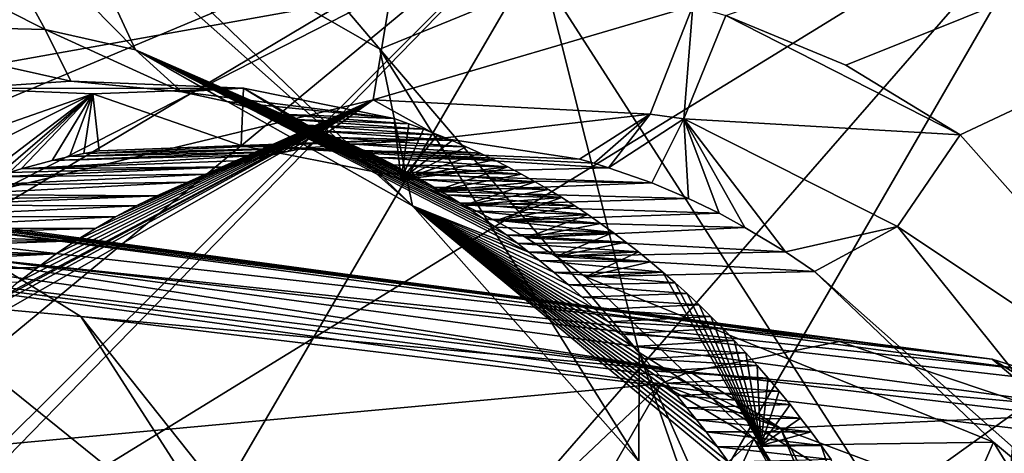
# Model space of a CAD drawing. Header units: metres. Extents: x -150 to 307, y -550 to 84.
# Tile 875 of 1056: x 203.784 to 205.797, y 12.524 to 13.411. Entities that reach past the tile are written whole.
import ezdxf

# ---------------------------------------------------------------- set-up
doc = ezdxf.new("R2010")
doc.units = ezdxf.units.M
doc.layers.add('solid_26006363', color=7, linetype='CONTINUOUS')

msp = doc.modelspace()

# ---------------------------------------------------------------- linework, layer by layer
at = {"layer": 'solid_26006363'}
for points in [[(202.936172, 23.730301, 921.004456), (202.146072, 11.879212, 921.398987), (206.756042, 23.459526, 924.161804)], [(202.146072, 11.879212, 921.398987), (205.746124, 11.74449, 924.325989), (206.756042, 23.459526, 924.161804)], [(206.756042, 23.459526, 924.161804), (205.746124, 11.74449, 924.325989), (210.609711, 22.999319, 927.270874)], [(205.746124, 11.74449, 924.325989), (209.391617, 11.514729, 927.203979), (210.609711, 22.999319, 927.270874)], [(204.964966, 17.972246, 921.404236), (199.540802, 0, 917.246277), (201.605789, 19.081154, 918.411316)], [(204.543228, 13.469456, 882.349365), (203.753281, 13.065493, 881.678284), (200.037537, 18.589451, 879.309265)], [(208.028397, 15.818866, 924.133667), (199.540802, 0, 917.246277), (204.964966, 17.972246, 921.404236)], [(210.618042, 12.746159, 926.440979), (199.540802, 0, 917.246277), (208.028397, 15.818866, 924.133667)], [(209.113022, 14.777157, 886.205627), (205.473221, 13.317873, 883.089966), (205.228073, 13.418996, 882.899597)], [(209.113022, 14.777157, 886.205627), (205.706726, 13.174904, 883.267639), (205.473221, 13.317873, 883.089966)], [(209.113022, 14.777157, 886.205627), (206.301102, 12.506237, 883.696777), (205.706726, 13.174904, 883.267639)], [(201.0681, 12.122406, 887.799561), (204.964111, 13.753919, 891.132507), (200.828018, 14.239689, 887.789795)], [(204.519974, 13.349975, 885.164063), (203.86908, 14.116417, 884.827332), (203.86319, 13.727722, 884.674377)], [(204.519974, 13.349975, 885.164063), (204.860077, 13.489408, 885.577576), (203.86908, 14.116417, 884.827332)], [(204.860077, 13.489408, 885.577576), (205.550049, 12.415198, 886.051392), (207.47963, 13.799952, 887.756714)], [(205.550049, 12.415198, 886.051392), (205.838043, 11.071161, 886.185303), (207.47963, 13.799952, 887.756714)], [(201.49469, 11.690093, 888.111938), (204.964111, 13.753919, 891.132507), (201.0681, 12.122406, 887.799561)], [(201.448349, 10.145205, 887.962585), (202.922562, 10.257185, 889.173218), (204.964111, 13.753919, 891.132507)], [(201.448349, 10.145205, 887.962585), (204.964111, 13.753919, 891.132507), (201.580551, 10.383765, 888.086426)], [(201.49469, 11.690093, 888.111938), (201.684692, 11.045718, 888.218201), (204.964111, 13.753919, 891.132507)], [(201.684692, 11.045718, 888.218201), (201.580551, 10.383765, 888.086426), (204.964111, 13.753919, 891.132507)], [(205.935059, 13.713656, 889.980957), (204.964111, 13.753919, 891.132507), (202.922562, 10.257185, 889.173218)], [(203.835815, 13.390332, 884.155396), (203.110779, 13.756278, 884.042908), (203.363251, 13.402029, 883.782654)], [(203.835815, 13.390332, 884.155396), (203.65358, 13.721449, 884.461487), (203.110779, 13.756278, 884.042908)], [(202.78215, 13.14957, 887.341675), (201.859253, 13.64243, 886.634949), (205.935059, 13.713656, 889.980957)], [(203.438004, 12.178709, 887.796143), (202.78215, 13.14957, 887.341675), (205.935059, 13.713656, 889.980957)], [(203.882324, 10.168578, 888.012512), (205.935059, 13.713656, 889.980957), (202.922562, 10.257185, 889.173218)], [(203.438004, 12.178709, 887.796143), (205.935059, 13.713656, 889.980957), (203.882324, 10.168578, 888.012512)], [(204.02063, 13.348865, 884.31665), (203.65358, 13.721449, 884.461487), (203.835815, 13.390332, 884.155396)], [(204.02063, 13.348865, 884.31665), (203.874237, 13.664209, 884.634033), (203.65358, 13.721449, 884.461487)], [(204.587204, 13.030477, 884.723999), (203.86319, 13.727722, 884.674377), (203.874237, 13.664209, 884.634033)], [(204.587204, 13.030477, 884.723999), (204.519974, 13.349975, 885.164063), (203.86319, 13.727722, 884.674377)], [(204.587204, 13.030477, 884.723999), (203.874237, 13.664209, 884.634033), (204.02063, 13.348865, 884.31665)], [(204.519974, 13.349975, 885.164063), (205.050659, 12.73026, 885.529114), (204.860077, 13.489408, 885.577576)], [(205.050659, 12.73026, 885.529114), (205.550049, 12.415198, 886.051392), (204.860077, 13.489408, 885.577576)], [(204.506805, 13.247046, 882.420227), (203.753281, 13.065493, 881.678284), (204.543228, 13.469456, 882.349365)], [(204.506805, 13.247046, 882.420227), (204.543228, 13.469456, 882.349365), (205.160019, 13.438954, 882.846069)], [(205.073227, 13.217501, 882.880859), (204.506805, 13.247046, 882.420227), (205.160019, 13.438954, 882.846069)], [(205.141663, 13.208226, 882.924255), (205.073227, 13.217501, 882.880859), (205.160019, 13.438954, 882.846069)], [(205.141663, 13.208226, 882.924255), (205.160019, 13.438954, 882.846069), (205.228073, 13.418996, 882.899597)], [(205.141663, 13.208226, 882.924255), (205.228073, 13.418996, 882.899597), (205.706726, 13.174904, 883.267639)], [(205.706726, 13.174904, 883.267639), (205.228073, 13.418996, 882.899597), (205.473221, 13.317873, 883.089966)], [(203.888336, 13.285074, 883.601135), (203.363251, 13.402029, 883.782654), (203.664536, 13.269829, 883.426392)], [(203.888336, 13.285074, 883.601135), (203.835815, 13.390332, 884.155396), (203.363251, 13.402029, 883.782654)], [(203.888336, 13.285074, 883.601135), (204.115295, 13.263156, 883.773987), (203.835815, 13.390332, 884.155396)], [(204.02063, 13.348865, 884.31665), (203.835815, 13.390332, 884.155396), (204.115295, 13.263156, 883.773987)], [(205.049698, 12.507687, 885.028381), (205.050659, 12.73026, 885.529114), (204.519974, 13.349975, 885.164063)], [(204.587204, 13.030477, 884.723999), (205.049698, 12.507687, 885.028381), (204.519974, 13.349975, 885.164063)], [(204.02063, 13.348865, 884.31665), (204.115295, 13.263156, 883.773987), (204.206696, 13.243504, 883.842346)], [(204.02063, 13.348865, 884.31665), (204.206696, 13.243504, 883.842346), (204.297104, 13.218114, 883.90918)], [(204.330872, 13.207009, 883.93396), (204.02063, 13.348865, 884.31665), (204.297104, 13.218114, 883.90918)], [(204.825027, 12.935715, 884.283386), (204.587204, 13.030477, 884.723999), (204.02063, 13.348865, 884.31665)], [(204.802734, 12.952858, 884.268188), (204.825027, 12.935715, 884.283386), (204.02063, 13.348865, 884.31665)], [(204.779877, 12.969891, 884.252563), (204.802734, 12.952858, 884.268188), (204.02063, 13.348865, 884.31665)], [(204.7565, 12.98675, 884.23645), (204.779877, 12.969891, 884.252563), (204.02063, 13.348865, 884.31665)], [(204.73259, 13.003427, 884.219971), (204.7565, 12.98675, 884.23645), (204.02063, 13.348865, 884.31665)], [(204.708099, 13.019919, 884.203003), (204.73259, 13.003427, 884.219971), (204.02063, 13.348865, 884.31665)], [(204.682999, 13.036222, 884.185547), (204.708099, 13.019919, 884.203003), (204.02063, 13.348865, 884.31665)], [(204.657257, 13.052326, 884.167603), (204.682999, 13.036222, 884.185547), (204.02063, 13.348865, 884.31665)], [(204.630875, 13.068199, 884.149109), (204.657257, 13.052326, 884.167603), (204.02063, 13.348865, 884.31665)], [(204.603912, 13.083777, 884.130127), (204.630875, 13.068199, 884.149109), (204.02063, 13.348865, 884.31665)], [(204.576309, 13.099047, 884.110657), (204.603912, 13.083777, 884.130127), (204.02063, 13.348865, 884.31665)], [(204.54808, 13.113993, 884.090637), (204.576309, 13.099047, 884.110657), (204.02063, 13.348865, 884.31665)], [(204.51915, 13.128597, 884.070007), (204.54808, 13.113993, 884.090637), (204.02063, 13.348865, 884.31665)], [(204.489517, 13.142839, 884.048828), (204.51915, 13.128597, 884.070007), (204.02063, 13.348865, 884.31665)], [(204.459152, 13.156679, 884.027039), (204.489517, 13.142839, 884.048828), (204.02063, 13.348865, 884.31665)], [(204.428116, 13.170058, 884.004639), (204.459152, 13.156679, 884.027039), (204.02063, 13.348865, 884.31665)], [(204.396378, 13.182937, 883.981689), (204.428116, 13.170058, 884.004639), (204.02063, 13.348865, 884.31665)], [(204.363968, 13.195268, 883.95813), (204.396378, 13.182937, 883.981689), (204.02063, 13.348865, 884.31665)], [(204.330872, 13.207009, 883.93396), (204.363968, 13.195268, 883.95813), (204.02063, 13.348865, 884.31665)], [(203.933212, 13.259366, 883.126648), (203.664536, 13.269829, 883.426392), (202.922134, 12.905362, 882.809998)], [(204.241852, 13.270512, 883.377502), (203.888336, 13.285074, 883.601135), (203.664536, 13.269829, 883.426392)], [(204.241852, 13.270512, 883.377502), (203.664536, 13.269829, 883.426392), (203.933212, 13.259366, 883.126648)], [(204.241852, 13.270512, 883.377502), (204.115295, 13.263156, 883.773987), (203.888336, 13.285074, 883.601135)], [(204.241852, 13.270512, 883.377502), (203.933212, 13.259366, 883.126648), (204.236801, 13.153617, 883.363525)], [(204.54985, 13.208423, 883.621704), (204.115295, 13.263156, 883.773987), (204.241852, 13.270512, 883.377502)], [(204.241852, 13.270512, 883.377502), (204.236801, 13.153617, 883.363525), (204.526443, 13.096435, 883.593201)], [(204.241852, 13.270512, 883.377502), (204.526443, 13.096435, 883.593201), (204.563644, 13.084007, 883.622314)], [(204.54985, 13.208423, 883.621704), (204.241852, 13.270512, 883.377502), (204.563644, 13.084007, 883.622314)], [(203.191116, 12.887821, 882.497192), (203.933212, 13.259366, 883.126648), (202.922134, 12.905362, 882.809998)], [(203.191116, 12.887821, 882.497192), (203.687454, 13.0714, 882.912415), (203.933212, 13.259366, 883.126648)], [(203.933212, 13.259366, 883.126648), (203.687454, 13.0714, 882.912415), (203.735931, 13.089324, 882.953064)], [(203.933212, 13.259366, 883.126648), (203.735931, 13.089324, 882.953064), (203.762314, 13.098148, 882.975098)], [(203.933212, 13.259366, 883.126648), (203.762314, 13.098148, 882.975098), (203.786835, 13.105772, 882.995544)], [(203.933212, 13.259366, 883.126648), (203.786835, 13.105772, 882.995544), (203.850433, 13.123024, 883.04834)], [(203.933212, 13.259366, 883.126648), (203.850433, 13.123024, 883.04834), (203.885696, 13.131042, 883.077515)], [(203.933212, 13.259366, 883.126648), (203.885696, 13.131042, 883.077515), (203.915207, 13.136895, 883.101868)], [(203.933212, 13.259366, 883.126648), (203.915207, 13.136895, 883.101868), (203.946716, 13.142298, 883.127625)], [(203.933212, 13.259366, 883.126648), (203.946716, 13.142298, 883.127625), (204.236801, 13.153617, 883.363525)], [(204.206696, 13.243504, 883.842346), (204.115295, 13.263156, 883.773987), (204.54985, 13.208423, 883.621704)], [(203.65274, 12.758694, 881.982605), (203.766571, 12.851109, 881.792908), (204.506805, 13.247046, 882.420227)], [(203.706451, 12.810207, 882.030029), (203.65274, 12.758694, 881.982605), (204.506805, 13.247046, 882.420227)], [(203.743271, 12.842806, 882.062317), (203.706451, 12.810207, 882.030029), (204.506805, 13.247046, 882.420227)], [(203.780899, 12.873981, 882.095154), (203.743271, 12.842806, 882.062317), (204.506805, 13.247046, 882.420227)], [(203.766571, 12.851109, 881.792908), (203.753281, 13.065493, 881.678284), (204.506805, 13.247046, 882.420227)], [(203.81929, 12.903716, 882.128418), (203.780899, 12.873981, 882.095154), (204.506805, 13.247046, 882.420227)], [(203.858429, 12.931982, 882.16217), (203.81929, 12.903716, 882.128418), (204.506805, 13.247046, 882.420227)], [(203.898285, 12.958755, 882.19635), (203.858429, 12.931982, 882.16217), (204.506805, 13.247046, 882.420227)], [(203.938812, 12.984017, 882.230957), (203.898285, 12.958755, 882.19635), (204.506805, 13.247046, 882.420227)], [(203.97998, 13.007751, 882.26593), (203.938812, 12.984017, 882.230957), (204.506805, 13.247046, 882.420227)], [(204.021744, 13.029928, 882.30127), (203.97998, 13.007751, 882.26593), (204.506805, 13.247046, 882.420227)], [(204.064041, 13.050533, 882.336853), (204.021744, 13.029928, 882.30127), (204.506805, 13.247046, 882.420227)], [(204.128464, 13.078458, 882.390747), (204.064041, 13.050533, 882.336853), (204.506805, 13.247046, 882.420227)], [(204.171982, 13.095052, 882.426941), (204.128464, 13.078458, 882.390747), (204.506805, 13.247046, 882.420227)], [(204.215881, 13.109999, 882.463318), (204.171982, 13.095052, 882.426941), (204.506805, 13.247046, 882.420227)], [(204.297104, 13.218114, 883.90918), (204.206696, 13.243504, 883.842346), (204.54985, 13.208423, 883.621704)], [(204.260117, 13.123288, 882.499817), (204.215881, 13.109999, 882.463318), (204.506805, 13.247046, 882.420227)], [(204.304337, 13.13483, 882.536133), (204.260117, 13.123288, 882.499817), (204.506805, 13.247046, 882.420227)], [(204.331161, 13.140992, 882.558105), (204.304337, 13.13483, 882.536133), (204.506805, 13.247046, 882.420227)], [(204.369522, 13.148727, 882.589417), (204.331161, 13.140992, 882.558105), (204.506805, 13.247046, 882.420227)], [(204.648026, 13.168198, 882.813354), (204.369522, 13.148727, 882.589417), (204.506805, 13.247046, 882.420227)], [(205.073227, 13.217501, 882.880859), (204.648026, 13.168198, 882.813354), (204.506805, 13.247046, 882.420227)], [(204.579819, 13.198031, 883.645142), (204.297104, 13.218114, 883.90918), (204.54985, 13.208423, 883.621704)], [(204.579819, 13.198031, 883.645142), (204.330872, 13.207009, 883.93396), (204.297104, 13.218114, 883.90918)], [(204.579819, 13.198031, 883.645142), (204.54985, 13.208423, 883.621704), (204.563644, 13.084007, 883.622314)], [(205.073227, 13.217501, 882.880859), (204.928467, 13.125498, 883.033264), (204.648026, 13.168198, 882.813354)], [(204.958389, 13.117169, 883.056396), (204.928467, 13.125498, 883.033264), (205.073227, 13.217501, 882.880859)], [(204.988205, 13.108137, 883.079346), (204.958389, 13.117169, 883.056396), (205.073227, 13.217501, 882.880859)], [(205.141663, 13.208226, 882.924255), (204.988205, 13.108137, 883.079346), (205.073227, 13.217501, 882.880859)], [(205.076813, 13.076828, 883.147217), (204.988205, 13.108137, 883.079346), (205.141663, 13.208226, 882.924255)], [(205.15126, 13.045322, 883.203796), (205.076813, 13.076828, 883.147217), (205.141663, 13.208226, 882.924255)], [(205.578659, 12.987662, 883.258667), (205.141663, 13.208226, 882.924255), (205.706726, 13.174904, 883.267639)], [(205.349823, 12.936203, 883.352356), (205.141663, 13.208226, 882.924255), (205.578659, 12.987662, 883.258667)], [(205.213928, 13.014848, 883.251038), (205.15126, 13.045322, 883.203796), (205.141663, 13.208226, 882.924255)], [(205.26683, 12.986203, 883.290649), (205.213928, 13.014848, 883.251038), (205.141663, 13.208226, 882.924255)], [(205.349823, 12.936203, 883.352356), (205.26683, 12.986203, 883.290649), (205.141663, 13.208226, 882.924255)], [(204.609558, 13.187078, 883.668396), (204.363968, 13.195268, 883.95813), (204.330872, 13.207009, 883.93396)], [(204.609558, 13.187078, 883.668396), (204.330872, 13.207009, 883.93396), (204.579819, 13.198031, 883.645142)], [(204.639023, 13.17557, 883.691345), (204.396378, 13.182937, 883.981689), (204.363968, 13.195268, 883.95813)], [(204.639023, 13.17557, 883.691345), (204.363968, 13.195268, 883.95813), (204.609558, 13.187078, 883.668396)], [(204.609558, 13.187078, 883.668396), (204.579819, 13.198031, 883.645142), (204.563644, 13.084007, 883.622314)], [(203.915207, 13.136895, 883.101868), (204.369522, 13.148727, 882.589417), (204.648026, 13.168198, 882.813354)], [(203.946716, 13.142298, 883.127625), (203.915207, 13.136895, 883.101868), (204.648026, 13.168198, 882.813354)], [(204.236801, 13.153617, 883.363525), (203.946716, 13.142298, 883.127625), (204.648026, 13.168198, 882.813354)], [(204.236801, 13.153617, 883.363525), (204.648026, 13.168198, 882.813354), (204.928467, 13.125498, 883.033264)], [(204.668228, 13.163506, 883.713989), (204.428116, 13.170058, 884.004639), (204.396378, 13.182937, 883.981689)], [(204.668228, 13.163506, 883.713989), (204.396378, 13.182937, 883.981689), (204.639023, 13.17557, 883.691345)], [(204.697159, 13.150885, 883.736389), (204.459152, 13.156679, 884.027039), (204.428116, 13.170058, 884.004639)], [(204.697159, 13.150885, 883.736389), (204.428116, 13.170058, 884.004639), (204.668228, 13.163506, 883.713989)], [(204.639023, 13.17557, 883.691345), (204.609558, 13.187078, 883.668396), (204.563644, 13.084007, 883.622314)], [(204.668228, 13.163506, 883.713989), (204.639023, 13.17557, 883.691345), (204.563644, 13.084007, 883.622314)], [(205.578659, 12.987662, 883.258667), (205.706726, 13.174904, 883.267639), (206.301102, 12.506237, 883.696777)], [(203.885696, 13.131042, 883.077515), (204.369522, 13.148727, 882.589417), (203.915207, 13.136895, 883.101868)], [(203.885696, 13.131042, 883.077515), (204.331161, 13.140992, 882.558105), (204.369522, 13.148727, 882.589417)], [(204.236801, 13.153617, 883.363525), (204.928467, 13.125498, 883.033264), (204.958389, 13.117169, 883.056396)], [(204.236801, 13.153617, 883.363525), (204.958389, 13.117169, 883.056396), (204.988205, 13.108137, 883.079346)], [(204.526443, 13.096435, 883.593201), (204.236801, 13.153617, 883.363525), (204.988205, 13.108137, 883.079346)], [(204.725815, 13.137708, 883.758545), (204.489517, 13.142839, 884.048828), (204.459152, 13.156679, 884.027039)], [(204.725815, 13.137708, 883.758545), (204.459152, 13.156679, 884.027039), (204.697159, 13.150885, 883.736389)], [(204.697159, 13.150885, 883.736389), (204.668228, 13.163506, 883.713989), (204.563644, 13.084007, 883.622314)], [(204.725815, 13.137708, 883.758545), (204.697159, 13.150885, 883.736389), (204.563644, 13.084007, 883.622314)], [(203.786835, 13.105772, 882.995544), (204.260117, 13.123288, 882.499817), (204.304337, 13.13483, 882.536133)], [(203.850433, 13.123024, 883.04834), (203.786835, 13.105772, 882.995544), (204.304337, 13.13483, 882.536133)], [(203.850433, 13.123024, 883.04834), (204.304337, 13.13483, 882.536133), (204.331161, 13.140992, 882.558105)], [(203.885696, 13.131042, 883.077515), (203.850433, 13.123024, 883.04834), (204.331161, 13.140992, 882.558105)], [(204.754211, 13.123976, 883.780457), (204.51915, 13.128597, 884.070007), (204.489517, 13.142839, 884.048828)], [(204.754211, 13.123976, 883.780457), (204.489517, 13.142839, 884.048828), (204.725815, 13.137708, 883.758545)], [(204.782333, 13.109687, 883.802124), (204.54808, 13.113993, 884.090637), (204.51915, 13.128597, 884.070007)], [(204.782333, 13.109687, 883.802124), (204.51915, 13.128597, 884.070007), (204.754211, 13.123976, 883.780457)], [(204.754211, 13.123976, 883.780457), (204.725815, 13.137708, 883.758545), (204.563644, 13.084007, 883.622314)], [(203.735931, 13.089324, 882.953064), (204.171982, 13.095052, 882.426941), (204.215881, 13.109999, 882.463318)], [(203.762314, 13.098148, 882.975098), (203.735931, 13.089324, 882.953064), (204.215881, 13.109999, 882.463318)], [(203.786835, 13.105772, 882.995544), (203.762314, 13.098148, 882.975098), (204.215881, 13.109999, 882.463318)], [(203.786835, 13.105772, 882.995544), (204.215881, 13.109999, 882.463318), (204.260117, 13.123288, 882.499817)], [(205.076813, 13.076828, 883.147217), (204.526443, 13.096435, 883.593201), (204.988205, 13.108137, 883.079346)], [(204.810196, 13.094843, 883.823486), (204.576309, 13.099047, 884.110657), (204.54808, 13.113993, 884.090637)], [(204.810196, 13.094843, 883.823486), (204.54808, 13.113993, 884.090637), (204.782333, 13.109687, 883.802124)], [(204.782333, 13.109687, 883.802124), (204.754211, 13.123976, 883.780457), (204.563644, 13.084007, 883.622314)], [(204.782333, 13.109687, 883.802124), (204.563644, 13.084007, 883.622314), (204.628784, 13.059306, 883.673157)], [(204.810196, 13.094843, 883.823486), (204.782333, 13.109687, 883.802124), (204.628784, 13.059306, 883.673157)], [(203.687454, 13.0714, 882.912415), (204.128464, 13.078458, 882.390747), (204.171982, 13.095052, 882.426941)], [(203.735931, 13.089324, 882.953064), (203.687454, 13.0714, 882.912415), (204.171982, 13.095052, 882.426941)], [(204.563644, 13.084007, 883.622314), (204.526443, 13.096435, 883.593201), (205.076813, 13.076828, 883.147217)], [(204.837784, 13.079443, 883.844604), (204.603912, 13.083777, 884.130127), (204.576309, 13.099047, 884.110657)], [(204.837784, 13.079443, 883.844604), (204.576309, 13.099047, 884.110657), (204.810196, 13.094843, 883.823486)], [(204.837784, 13.079443, 883.844604), (204.810196, 13.094843, 883.823486), (204.628784, 13.059306, 883.673157)], [(203.644226, 13.053511, 882.876038), (204.064041, 13.050533, 882.336853), (204.128464, 13.078458, 882.390747)], [(203.687454, 13.0714, 882.912415), (203.644226, 13.053511, 882.876038), (204.128464, 13.078458, 882.390747)], [(204.628784, 13.059306, 883.673157), (204.563644, 13.084007, 883.622314), (205.076813, 13.076828, 883.147217)], [(204.865112, 13.063487, 883.865479), (204.630875, 13.068199, 884.149109), (204.603912, 13.083777, 884.130127)], [(204.865112, 13.063487, 883.865479), (204.603912, 13.083777, 884.130127), (204.837784, 13.079443, 883.844604)], [(204.837784, 13.079443, 883.844604), (204.628784, 13.059306, 883.673157), (204.693115, 13.031207, 883.723022)], [(204.628784, 13.059306, 883.673157), (205.076813, 13.076828, 883.147217), (205.15126, 13.045322, 883.203796)], [(204.892166, 13.046976, 883.886047), (204.657257, 13.052326, 884.167603), (204.630875, 13.068199, 884.149109)], [(204.892166, 13.046976, 883.886047), (204.630875, 13.068199, 884.149109), (204.865112, 13.063487, 883.865479)], [(204.865112, 13.063487, 883.865479), (204.837784, 13.079443, 883.844604), (204.693115, 13.031207, 883.723022)], [(203.188568, 13.06235, 884.436951), (205.460495, 12.752775, 881.724854), (202.903763, 13.039517, 884.204346)], [(203.188568, 13.06235, 884.436951), (203.472321, 13.018609, 884.663086), (205.460495, 12.752775, 881.724854)], [(203.596634, 13.031665, 882.835815), (204.021744, 13.029928, 882.30127), (204.064041, 13.050533, 882.336853)], [(203.620987, 13.043133, 882.856445), (203.596634, 13.031665, 882.835815), (204.064041, 13.050533, 882.336853)], [(203.644226, 13.053511, 882.876038), (203.620987, 13.043133, 882.856445), (204.064041, 13.050533, 882.336853)], [(204.693115, 13.031207, 883.723022), (204.628784, 13.059306, 883.673157), (205.15126, 13.045322, 883.203796)], [(204.918961, 13.029909, 883.906433), (204.682999, 13.036222, 884.185547), (204.657257, 13.052326, 884.167603)], [(204.918961, 13.029909, 883.906433), (204.657257, 13.052326, 884.167603), (204.892166, 13.046976, 883.886047)], [(204.892166, 13.046976, 883.886047), (204.865112, 13.063487, 883.865479), (204.693115, 13.031207, 883.723022)], [(204.892166, 13.046976, 883.886047), (204.693115, 13.031207, 883.723022), (204.756653, 12.999667, 883.771973)], [(204.918961, 13.029909, 883.906433), (204.892166, 13.046976, 883.886047), (204.756653, 12.999667, 883.771973)], [(202.903763, 13.039517, 884.204346), (205.153915, 12.690868, 881.466797), (202.816635, 13.017778, 884.132507)], [(205.460495, 12.752775, 881.724854), (205.153915, 12.690868, 881.466797), (202.903763, 13.039517, 884.204346)], [(203.596634, 13.031665, 882.835815), (203.551117, 13.008584, 882.79718), (204.021744, 13.029928, 882.30127)], [(203.551117, 13.008584, 882.79718), (203.97998, 13.007751, 882.26593), (204.021744, 13.029928, 882.30127)], [(205.254715, 12.47628, 884.563171), (205.049698, 12.507687, 885.028381), (204.587204, 13.030477, 884.723999)], [(205.233261, 12.506643, 884.549988), (205.254715, 12.47628, 884.563171), (204.587204, 13.030477, 884.723999)], [(205.210815, 12.537348, 884.536072), (205.233261, 12.506643, 884.549988), (204.587204, 13.030477, 884.723999)], [(205.187302, 12.568383, 884.521362), (205.210815, 12.537348, 884.536072), (204.587204, 13.030477, 884.723999)], [(205.168091, 12.592941, 884.509277), (205.187302, 12.568383, 884.521362), (204.587204, 13.030477, 884.723999)], [(205.148193, 12.617643, 884.496643), (205.168091, 12.592941, 884.509277), (204.587204, 13.030477, 884.723999)], [(205.127579, 12.642486, 884.483521), (205.148193, 12.617643, 884.496643), (204.587204, 13.030477, 884.723999)], [(205.106232, 12.66744, 884.469849), (205.127579, 12.642486, 884.483521), (204.587204, 13.030477, 884.723999)], [(205.084198, 12.692432, 884.455688), (205.106232, 12.66744, 884.469849), (204.587204, 13.030477, 884.723999)], [(205.061386, 12.717488, 884.440857), (205.084198, 12.692432, 884.455688), (204.587204, 13.030477, 884.723999)], [(205.03775, 12.742639, 884.425476), (205.061386, 12.717488, 884.440857), (204.587204, 13.030477, 884.723999)], [(205.013199, 12.767891, 884.409363), (205.03775, 12.742639, 884.425476), (204.587204, 13.030477, 884.723999)], [(204.987793, 12.793149, 884.392639), (205.013199, 12.767891, 884.409363), (204.587204, 13.030477, 884.723999)], [(204.961487, 12.818387, 884.375244), (204.987793, 12.793149, 884.392639), (204.587204, 13.030477, 884.723999)], [(204.93425, 12.843591, 884.357117), (204.961487, 12.818387, 884.375244), (204.587204, 13.030477, 884.723999)], [(204.906036, 12.86873, 884.338196), (204.93425, 12.843591, 884.357117), (204.587204, 13.030477, 884.723999)], [(204.876892, 12.893698, 884.318542), (204.906036, 12.86873, 884.338196), (204.587204, 13.030477, 884.723999)], [(204.846756, 12.918479, 884.298157), (204.876892, 12.893698, 884.318542), (204.587204, 13.030477, 884.723999)], [(204.825027, 12.935715, 884.283386), (204.846756, 12.918479, 884.298157), (204.587204, 13.030477, 884.723999)], [(204.94548, 13.012287, 883.926514), (204.708099, 13.019919, 884.203003), (204.682999, 13.036222, 884.185547)], [(204.94548, 13.012287, 883.926514), (204.682999, 13.036222, 884.185547), (204.918961, 13.029909, 883.906433)], [(204.693115, 13.031207, 883.723022), (205.15126, 13.045322, 883.203796), (205.213928, 13.014848, 883.251038)], [(204.756653, 12.999667, 883.771973), (204.693115, 13.031207, 883.723022), (205.213928, 13.014848, 883.251038)], [(204.94548, 13.012287, 883.926514), (204.918961, 13.029909, 883.906433), (204.756653, 12.999667, 883.771973)], [(202.816635, 13.017778, 884.132507), (205.153915, 12.690868, 881.466797), (202.728668, 12.989105, 884.059082)], [(203.472321, 13.018609, 884.663086), (205.772354, 12.716867, 881.981262), (205.460495, 12.752775, 881.724854)], [(203.497025, 13.011352, 884.682495), (205.772354, 12.716867, 881.981262), (203.472321, 13.018609, 884.663086)], [(203.497025, 13.011352, 884.682495), (203.521637, 13.003557, 884.701782), (205.772354, 12.716867, 881.981262)], [(203.551117, 13.008584, 882.79718), (203.509033, 12.985258, 882.761292), (203.97998, 13.007751, 882.26593)], [(203.509033, 12.985258, 882.761292), (203.938812, 12.984017, 882.230957), (203.97998, 13.007751, 882.26593)], [(204.971741, 12.99411, 883.946289), (204.73259, 13.003427, 884.219971), (204.708099, 13.019919, 884.203003)], [(204.971741, 12.99411, 883.946289), (204.708099, 13.019919, 884.203003), (204.94548, 13.012287, 883.926514)], [(204.756653, 12.999667, 883.771973), (205.213928, 13.014848, 883.251038), (205.26683, 12.986203, 883.290649)], [(204.94548, 13.012287, 883.926514), (204.756653, 12.999667, 883.771973), (204.819229, 12.964778, 883.819885)], [(204.971741, 12.99411, 883.946289), (204.94548, 13.012287, 883.926514), (204.819229, 12.964778, 883.819885)], [(202.022903, 12.383944, 883.440552), (202.728668, 12.989105, 884.059082), (205.095291, 12.666434, 881.416931)], [(205.124542, 12.679193, 881.441772), (205.095291, 12.666434, 881.416931), (202.728668, 12.989105, 884.059082)], [(205.153915, 12.690868, 881.466797), (205.124542, 12.679193, 881.441772), (202.728668, 12.989105, 884.059082)], [(203.521637, 13.003557, 884.701782), (205.837433, 12.696055, 882.033997), (205.772354, 12.716867, 881.981262)], [(203.521637, 13.003557, 884.701782), (203.720139, 12.920175, 884.855957), (205.837433, 12.696055, 882.033997)], [(204.997742, 12.975378, 883.965881), (204.7565, 12.98675, 884.23645), (204.73259, 13.003427, 884.219971)], [(204.997742, 12.975378, 883.965881), (204.73259, 13.003427, 884.219971), (204.971741, 12.99411, 883.946289)], [(204.997742, 12.975378, 883.965881), (204.779877, 12.969891, 884.252563), (204.7565, 12.98675, 884.23645)], [(204.819229, 12.964778, 883.819885), (204.756653, 12.999667, 883.771973), (205.26683, 12.986203, 883.290649)], [(204.997742, 12.975378, 883.965881), (204.971741, 12.99411, 883.946289), (204.819229, 12.964778, 883.819885)], [(205.349823, 12.936203, 883.352356), (205.578659, 12.987662, 883.258667), (205.409103, 12.895739, 883.395996)], [(205.409103, 12.895739, 883.395996), (205.578659, 12.987662, 883.258667), (206.253143, 12.148991, 883.733521)], [(206.253143, 12.148991, 883.733521), (205.578659, 12.987662, 883.258667), (206.301102, 12.506237, 883.696777)], [(203.486893, 12.972186, 882.742371), (203.463959, 12.958053, 882.722717), (203.898285, 12.958755, 882.19635)], [(203.509033, 12.985258, 882.761292), (203.486893, 12.972186, 882.742371), (203.938812, 12.984017, 882.230957)], [(203.486893, 12.972186, 882.742371), (203.898285, 12.958755, 882.19635), (203.938812, 12.984017, 882.230957)], [(205.023453, 12.95609, 883.985168), (204.779877, 12.969891, 884.252563), (204.997742, 12.975378, 883.965881)], [(205.023453, 12.95609, 883.985168), (204.802734, 12.952858, 884.268188), (204.779877, 12.969891, 884.252563)], [(204.819229, 12.964778, 883.819885), (205.26683, 12.986203, 883.290649), (205.349823, 12.936203, 883.352356)], [(204.997742, 12.975378, 883.965881), (204.819229, 12.964778, 883.819885), (204.880661, 12.926632, 883.866638)], [(205.023453, 12.95609, 883.985168), (204.997742, 12.975378, 883.965881), (204.880661, 12.926632, 883.866638)], [(203.440262, 12.942789, 882.702332), (203.858429, 12.931982, 882.16217), (203.898285, 12.958755, 882.19635)], [(203.463959, 12.958053, 882.722717), (203.440262, 12.942789, 882.702332), (203.898285, 12.958755, 882.19635)], [(205.04892, 12.936248, 884.004211), (204.802734, 12.952858, 884.268188), (205.023453, 12.95609, 883.985168)], [(205.04892, 12.936248, 884.004211), (204.825027, 12.935715, 884.283386), (204.802734, 12.952858, 884.268188)], [(204.880661, 12.926632, 883.866638), (204.819229, 12.964778, 883.819885), (205.349823, 12.936203, 883.352356)], [(205.04892, 12.936248, 884.004211), (205.023453, 12.95609, 883.985168), (204.880661, 12.926632, 883.866638)], [(203.390442, 12.908424, 882.659302), (203.81929, 12.903716, 882.128418), (203.858429, 12.931982, 882.16217)], [(203.415756, 12.926276, 882.681213), (203.390442, 12.908424, 882.659302), (203.858429, 12.931982, 882.16217)], [(203.440262, 12.942789, 882.702332), (203.415756, 12.926276, 882.681213), (203.858429, 12.931982, 882.16217)], [(205.074112, 12.915846, 884.02301), (204.825027, 12.935715, 884.283386), (205.04892, 12.936248, 884.004211)], [(205.074112, 12.915846, 884.02301), (204.846756, 12.918479, 884.298157), (204.825027, 12.935715, 884.283386)], [(205.04892, 12.936248, 884.004211), (204.880661, 12.926632, 883.866638), (204.94101, 12.885198, 883.912231)], [(204.880661, 12.926632, 883.866638), (205.349823, 12.936203, 883.352356), (205.409103, 12.895739, 883.395996)], [(204.94101, 12.885198, 883.912231), (204.880661, 12.926632, 883.866638), (205.409103, 12.895739, 883.395996)], [(205.074112, 12.915846, 884.02301), (205.04892, 12.936248, 884.004211), (204.94101, 12.885198, 883.912231)], [(203.390442, 12.908424, 882.659302), (203.369598, 12.893095, 882.641296), (203.81929, 12.903716, 882.128418)], [(203.539764, 12.837358, 884.702454), (203.909195, 12.804031, 884.999878), (203.720139, 12.920175, 884.855957)], [(203.720139, 12.920175, 884.855957), (205.90004, 12.671752, 882.084717), (205.837433, 12.696055, 882.033997)], [(203.720139, 12.920175, 884.855957), (206.019394, 12.611927, 882.180542), (205.90004, 12.671752, 882.084717)], [(203.720139, 12.920175, 884.855957), (203.909195, 12.804031, 884.999878), (206.019394, 12.611927, 882.180542)], [(205.099136, 12.894792, 884.041626), (204.876892, 12.893698, 884.318542), (204.846756, 12.918479, 884.298157)], [(205.099136, 12.894792, 884.041626), (204.846756, 12.918479, 884.298157), (205.074112, 12.915846, 884.02301)], [(205.099136, 12.894792, 884.041626), (205.074112, 12.915846, 884.02301), (204.94101, 12.885198, 883.912231)], [(203.369598, 12.893095, 882.641296), (203.780899, 12.873981, 882.095154), (203.81929, 12.903716, 882.128418)], [(205.123993, 12.873064, 884.060059), (204.876892, 12.893698, 884.318542), (205.099136, 12.894792, 884.041626)], [(205.123993, 12.873064, 884.060059), (204.906036, 12.86873, 884.338196), (204.876892, 12.893698, 884.318542)], [(204.94101, 12.885198, 883.912231), (205.409103, 12.895739, 883.395996), (205.775162, 12.547122, 883.657043)], [(205.099136, 12.894792, 884.041626), (204.94101, 12.885198, 883.912231), (205.299332, 12.540064, 884.175537)], [(205.123993, 12.873064, 884.060059), (205.099136, 12.894792, 884.041626), (205.299332, 12.540064, 884.175537)], [(205.775162, 12.547122, 883.657043), (205.409103, 12.895739, 883.395996), (206.253143, 12.148991, 883.733521)], [(205.148682, 12.850688, 884.078308), (204.906036, 12.86873, 884.338196), (205.123993, 12.873064, 884.060059)], [(205.148682, 12.850688, 884.078308), (204.93425, 12.843591, 884.357117), (204.906036, 12.86873, 884.338196)], [(205.299332, 12.540064, 884.175537), (204.94101, 12.885198, 883.912231), (205.775162, 12.547122, 883.657043)], [(205.148682, 12.850688, 884.078308), (205.123993, 12.873064, 884.060059), (205.299332, 12.540064, 884.175537)], [(205.173157, 12.827686, 884.096313), (204.93425, 12.843591, 884.357117), (205.148682, 12.850688, 884.078308)], [(205.173157, 12.827686, 884.096313), (205.148682, 12.850688, 884.078308), (205.299332, 12.540064, 884.175537)], [(203.052383, 12.465723, 886.769836), (204.261627, 12.255401, 885.242004), (203.539764, 12.837358, 884.702454)], [(204.261627, 12.255401, 885.242004), (203.909195, 12.804031, 884.999878), (203.539764, 12.837358, 884.702454)], [(205.173157, 12.827686, 884.096313), (204.961487, 12.818387, 884.375244), (204.93425, 12.843591, 884.357117)], [(205.197403, 12.804083, 884.114075), (204.961487, 12.818387, 884.375244), (205.173157, 12.827686, 884.096313)], [(205.197403, 12.804083, 884.114075), (205.173157, 12.827686, 884.096313), (205.299332, 12.540064, 884.175537)], [(205.197403, 12.804083, 884.114075), (204.987793, 12.793149, 884.392639), (204.961487, 12.818387, 884.375244)], [(203.909195, 12.804031, 884.999878), (206.134109, 12.537537, 882.271423), (206.019394, 12.611927, 882.180542)], [(204.510376, 12.047778, 885.428345), (206.134109, 12.537537, 882.271423), (203.909195, 12.804031, 884.999878)], [(204.261627, 12.255401, 885.242004), (204.510376, 12.047778, 885.428345), (203.909195, 12.804031, 884.999878)], [(205.221405, 12.779902, 884.131653), (204.987793, 12.793149, 884.392639), (205.197403, 12.804083, 884.114075)], [(205.221405, 12.779902, 884.131653), (205.013199, 12.767891, 884.409363), (204.987793, 12.793149, 884.392639)], [(205.221405, 12.779902, 884.131653), (205.197403, 12.804083, 884.114075), (205.299332, 12.540064, 884.175537)], [(205.245148, 12.755166, 884.148926), (205.013199, 12.767891, 884.409363), (205.221405, 12.779902, 884.131653)], [(205.245148, 12.755166, 884.148926), (205.03775, 12.742639, 884.425476), (205.013199, 12.767891, 884.409363)], [(205.245148, 12.755166, 884.148926), (205.221405, 12.779902, 884.131653), (205.299332, 12.540064, 884.175537)], [(212.583405, 8.932697, 928.192017), (199.540802, 0, 917.246277), (210.618042, 12.746159, 926.440979)], [(205.2686, 12.7299, 884.165955), (205.03775, 12.742639, 884.425476), (205.245148, 12.755166, 884.148926)], [(205.910294, 12.601871, 881.765564), (205.153915, 12.690868, 881.466797), (205.460495, 12.752775, 881.724854)], [(205.2686, 12.7299, 884.165955), (205.245148, 12.755166, 884.148926), (205.299332, 12.540064, 884.175537)], [(205.910294, 12.601871, 881.765564), (205.460495, 12.752775, 881.724854), (205.772354, 12.716867, 881.981262)], [(205.2686, 12.7299, 884.165955), (205.061386, 12.717488, 884.440857), (205.03775, 12.742639, 884.425476)], [(205.049698, 12.507687, 885.028381), (205.360809, 11.839087, 885.201294), (205.050659, 12.73026, 885.529114)], [(205.050659, 12.73026, 885.529114), (205.401367, 11.944077, 885.737549), (205.550049, 12.415198, 886.051392)], [(205.360809, 11.839087, 885.201294), (205.401367, 11.944077, 885.737549), (205.050659, 12.73026, 885.529114)], [(205.291748, 12.704127, 884.182678), (205.061386, 12.717488, 884.440857), (205.2686, 12.7299, 884.165955)], [(205.291748, 12.704127, 884.182678), (205.2686, 12.7299, 884.165955), (205.299332, 12.540064, 884.175537)], [(205.291748, 12.704127, 884.182678), (205.084198, 12.692432, 884.455688), (205.061386, 12.717488, 884.440857)], [(206.029724, 12.558279, 881.856689), (205.910294, 12.601871, 881.765564), (205.772354, 12.716867, 881.981262)], [(206.029724, 12.558279, 881.856689), (205.772354, 12.716867, 881.981262), (205.837433, 12.696055, 882.033997)], [(205.31456, 12.677873, 884.199097), (205.084198, 12.692432, 884.455688), (205.291748, 12.704127, 884.182678)], [(205.31456, 12.677873, 884.199097), (205.106232, 12.66744, 884.469849), (205.084198, 12.692432, 884.455688)], [(205.339569, 12.575716, 881.297363), (205.124542, 12.679193, 881.441772), (205.153915, 12.690868, 881.466797)], [(205.910294, 12.601871, 881.765564), (205.339569, 12.575716, 881.297363), (205.153915, 12.690868, 881.466797)], [(205.31456, 12.677873, 884.199097), (205.291748, 12.704127, 884.182678), (205.299332, 12.540064, 884.175537)], [(202.022903, 12.383944, 883.440552), (205.095291, 12.666434, 881.416931), (204.532425, 12.134309, 880.919922)], [(204.751892, 12.071868, 880.799133), (204.532425, 12.134309, 880.919922), (205.095291, 12.666434, 881.416931)], [(205.28479, 12.553951, 881.252319), (204.751892, 12.071868, 880.799133), (205.095291, 12.666434, 881.416931)], [(205.339569, 12.575716, 881.297363), (205.095291, 12.666434, 881.416931), (205.124542, 12.679193, 881.441772)], [(205.339569, 12.575716, 881.297363), (205.28479, 12.553951, 881.252319), (205.095291, 12.666434, 881.416931)], [(205.337021, 12.651158, 884.21521), (205.106232, 12.66744, 884.469849), (205.31456, 12.677873, 884.199097)], [(205.337021, 12.651158, 884.21521), (205.127579, 12.642486, 884.483521), (205.106232, 12.66744, 884.469849)], [(205.337021, 12.651158, 884.21521), (205.31456, 12.677873, 884.199097), (205.299332, 12.540064, 884.175537)], [(205.3591, 12.62401, 884.231018), (205.127579, 12.642486, 884.483521), (205.337021, 12.651158, 884.21521)], [(205.3591, 12.62401, 884.231018), (205.337021, 12.651158, 884.21521), (205.299332, 12.540064, 884.175537)], [(205.3591, 12.62401, 884.231018), (205.148193, 12.617643, 884.496643), (205.127579, 12.642486, 884.483521)], [(205.380798, 12.596451, 884.246399), (205.148193, 12.617643, 884.496643), (205.3591, 12.62401, 884.231018)], [(205.380798, 12.596451, 884.246399), (205.168091, 12.592941, 884.509277), (205.148193, 12.617643, 884.496643)], [(205.380798, 12.596451, 884.246399), (205.3591, 12.62401, 884.231018), (205.299332, 12.540064, 884.175537)], [(205.402069, 12.568506, 884.261475), (205.168091, 12.592941, 884.509277), (205.380798, 12.596451, 884.246399)], [(205.402069, 12.568506, 884.261475), (205.187302, 12.568383, 884.521362), (205.168091, 12.592941, 884.509277)], [(205.402069, 12.568506, 884.261475), (205.380798, 12.596451, 884.246399), (205.299332, 12.540064, 884.175537)], [(205.910294, 12.601871, 881.765564), (205.937958, 12.351754, 881.641357), (205.339569, 12.575716, 881.297363)], [(205.422913, 12.540199, 884.276184), (205.187302, 12.568383, 884.521362), (205.402069, 12.568506, 884.261475)], [(205.422913, 12.540199, 884.276184), (205.210815, 12.537348, 884.536072), (205.187302, 12.568383, 884.521362)], [(205.339569, 12.575716, 881.297363), (205.442642, 12.323866, 881.237671), (205.28479, 12.553951, 881.252319)], [(205.422913, 12.540199, 884.276184), (205.402069, 12.568506, 884.261475), (205.299332, 12.540064, 884.175537)], [(205.339569, 12.575716, 881.297363), (205.937958, 12.351754, 881.641357), (205.465149, 12.332738, 881.256592)], [(205.339569, 12.575716, 881.297363), (205.465149, 12.332738, 881.256592), (205.442642, 12.323866, 881.237671)], [(205.28479, 12.553951, 881.252319), (204.994766, 11.912915, 880.84436), (204.751892, 12.071868, 880.799133)], [(205.28479, 12.553951, 881.252319), (205.420486, 12.314325, 881.218933), (204.994766, 11.912915, 880.84436)], [(205.28479, 12.553951, 881.252319), (205.442642, 12.323866, 881.237671), (205.420486, 12.314325, 881.218933)], [(205.573975, 12.088598, 884.363525), (205.299332, 12.540064, 884.175537), (205.775162, 12.547122, 883.657043)], [(205.573975, 12.088598, 884.363525), (205.775162, 12.547122, 883.657043), (206.057632, 12.088409, 883.842529)], [(206.057632, 12.088409, 883.842529), (205.775162, 12.547122, 883.657043), (206.253143, 12.148991, 883.733521)], [(206.625549, 11.911509, 882.643799), (206.134109, 12.537537, 882.271423), (204.510376, 12.047778, 885.428345)], [(205.443298, 12.511555, 884.290466), (205.210815, 12.537348, 884.536072), (205.422913, 12.540199, 884.276184)], [(205.443298, 12.511555, 884.290466), (205.233261, 12.506643, 884.549988), (205.210815, 12.537348, 884.536072)], [(205.422913, 12.540199, 884.276184), (205.299332, 12.540064, 884.175537), (205.573975, 12.088598, 884.363525)], [(205.443298, 12.511555, 884.290466), (205.422913, 12.540199, 884.276184), (205.573975, 12.088598, 884.363525)]]:
    msp.add_3dface(points, dxfattribs=at)

doc.saveas('drawing.dxf')
